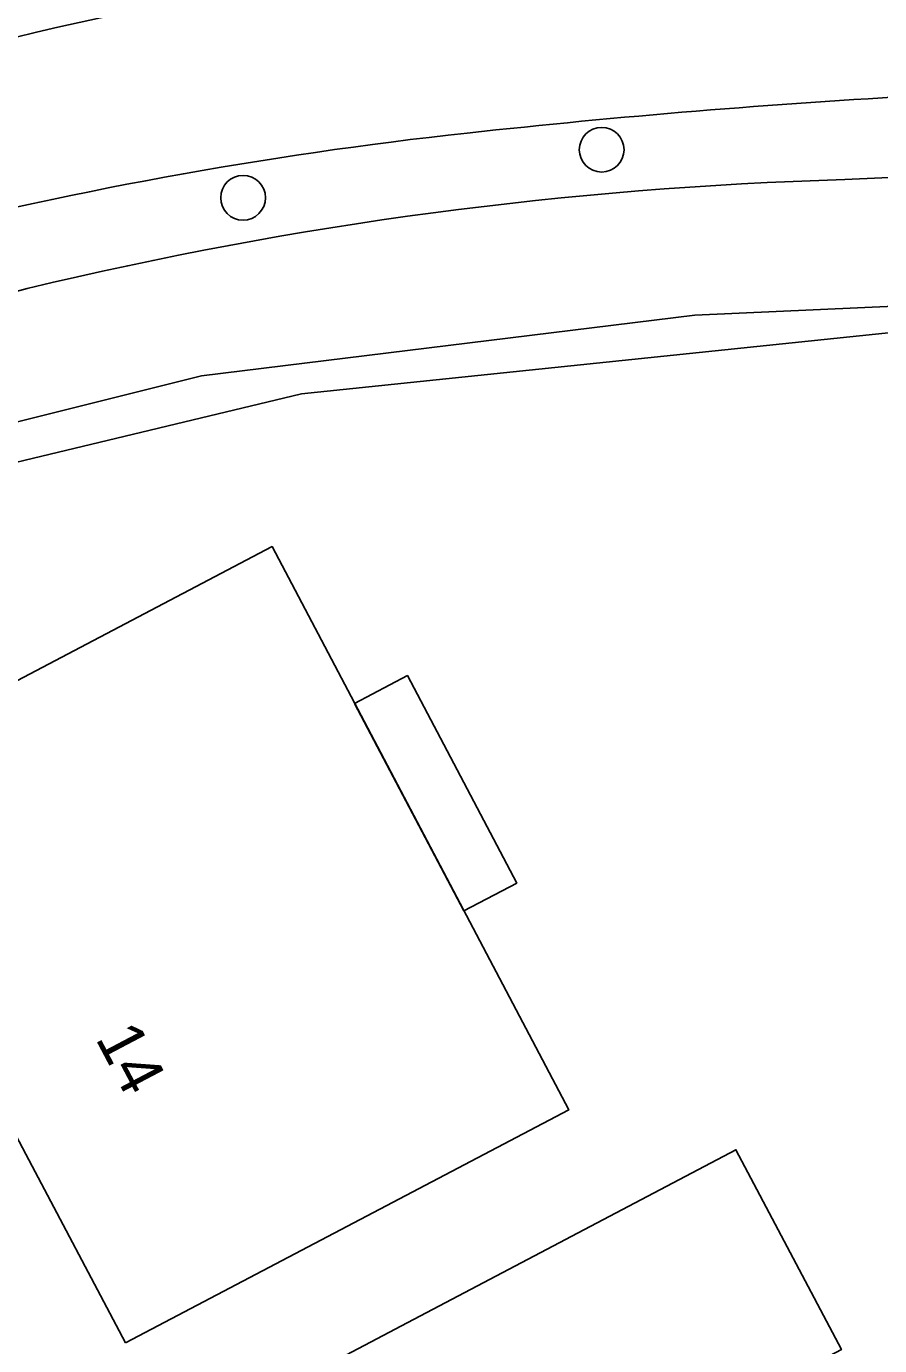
# Model space of a CAD drawing. Extents: x 160457 to 162082, y 388340 to 389736.
# Drawn here: x 160678.42 to 160697.07, y 389156.82 to 389185.68 of the extents above; entities that cross this region are included whole.
import ezdxf

# ---------------------------------------------------------------- set-up
doc = ezdxf.new("R2010")
doc.units = 0
for name, color, linetype in [('IMGEO_Berm_groen', 7, 'Continuous'), ('IMGEO_Boom', 7, 'Continuous'), ('IMGEO_Pand', 7, 'Continuous'), ('IMGEO_Pand_nummerreeks', 7, 'Continuous'), ('IMGEO_Pand_overbouw', 7, 'Continuous'), ('IMGEO_Rijbaan_lokaal_gesloten', 7, 'Continuous'), ('IMGEO_Waterloop', 7, 'Continuous')]:
    doc.layers.add(name, color=color, linetype=linetype)

msp = doc.modelspace()

# ---------------------------------------------------------------- linework, layer by layer
at = {"layer": 'IMGEO_Berm_groen'}
msp.add_lwpolyline([(160732.154, 389180.637), (160697.543, 389178.999), (160684.438, 389177.636), (160672.111, 389174.681), (160666.197, 389171.948)], dxfattribs=at)
at = {"layer": 'IMGEO_Boom'}
for centre in [(160690.998, 389182.979), (160683.16, 389181.927)]:
    msp.add_circle(centre, 0.489, dxfattribs=at)
at = {"layer": 'IMGEO_Pand'}
for points in [[(160680.591, 389156.876), (160678.411, 389161.007), (160676.245, 389165.11), (160675.482, 389166.555), (160674.864, 389166.229), (160672.431, 389170.843), (160677.036, 389173.266), (160678.076, 389171.29), (160683.793, 389174.298), (160690.278, 389161.973), (160680.591, 389156.876)], [(160695.216, 389147.083), (160691.054, 389144.889), (160691.288, 389144.446), (160688.198, 389142.817), (160687.964, 389143.259), (160687.256, 389142.886), (160685.872, 389145.498), (160684.088, 389148.864), (160682.715, 389151.456), (160683.6, 389151.923), (160682.06, 389154.845), (160686.484, 389157.177), (160693.933, 389161.104), (160696.239, 389156.731), (160691.458, 389154.21), (160695.216, 389147.083)]]:
    msp.add_lwpolyline(points, dxfattribs=at)
at = {"layer": 'IMGEO_Pand_overbouw'}
msp.add_lwpolyline([(160687.986, 389166.328), (160689.141, 389166.936), (160686.752, 389171.476), (160685.598, 389170.868)], close=True, dxfattribs=at)
at = {"layer": 'IMGEO_Rijbaan_lokaal_gesloten'}
for centre, radius, start, end in [((160696.068, 389111.8), 75.78, 101.84244, 113.45586), ((160708.375, 388998.178), 186.276, 93.16984, 96.26084), ((160697.837, 389093.14), 90.731, 96.18547, 104.63357)]:
    msp.add_arc(centre, radius, start, end, dxfattribs=at)
at = {"layer": 'IMGEO_Waterloop'}
for points in [[(160696.31, 389182.326), (160725.41, 389183.641)], [(160727.816, 389183.114), (160728.029, 389182.049), (160726.655, 389181.328), (160725.191, 389180.814), (160693.03, 389179.356), (160682.254, 389178.033), (160670.594, 389175.114), (160669.893, 389176.946), (160671.837, 389178.159), (160678.437, 389179.94)]]:
    msp.add_lwpolyline(points, dxfattribs=at)
msp.add_arc((160698.805, 389095.504), 86.858, 91.64591, 103.56185, dxfattribs=at)

# ---------------------------------------------------------------- texts
at = {"layer": 'IMGEO_Pand_nummerreeks'}
msp.add_text('14', height=1, rotation=297.8271, dxfattribs=at).set_placement((160679.921, 389163.541))

doc.saveas('drawing.dxf')
